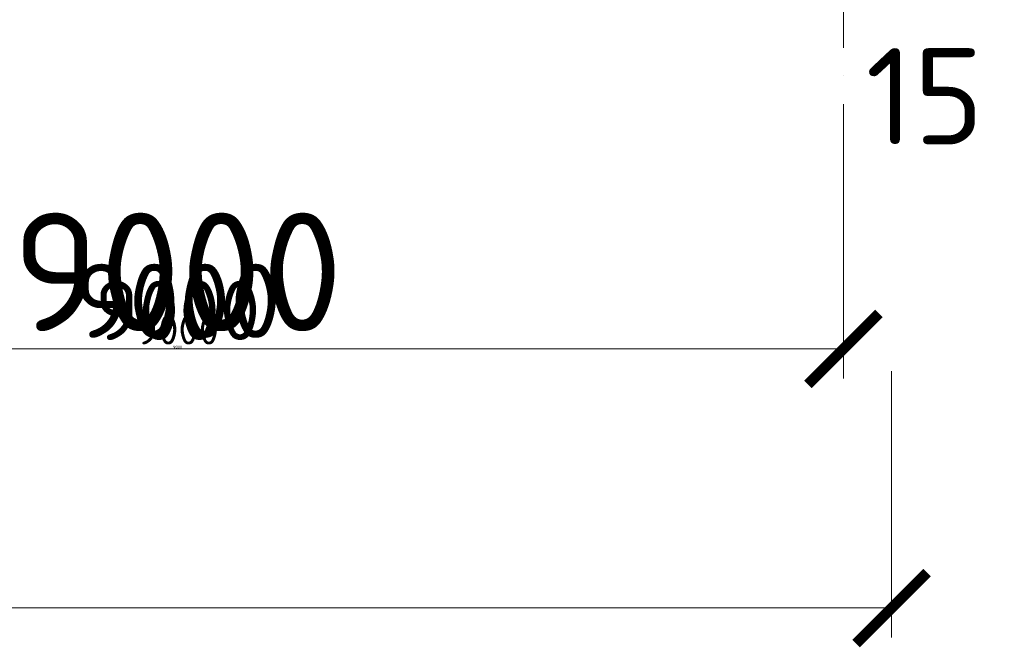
# Model space of a CAD drawing. Header units: millimetres. Extents: x -15830 to 4680139, y -28864 to 2281735.
# Tile 469 of 577: x 346911 to 353566, y 238793 to 243032. Entities that reach past the tile are written whole.
import ezdxf

# ---------------------------------------------------------------- set-up
doc = ezdxf.new("R2010")
doc.units = ezdxf.units.MM
doc.linetypes.add('CENTERX2', pattern=[101.6, 63.5, -12.7, 12.7, -12.7])
doc.linetypes.add('DASHDOT', pattern=[25.4, 12.7, -6.35, 0, -6.35])
for name, color, linetype, lineweight in [('A99_N_koty-200', 5, 'Continuous', 5), ('A99_N_koty-200 @ 1', 5, 'Continuous', 5), ('A99_N_koty-200 @ 10', 5, 'Continuous', 5), ('A99_N_koty-200 @ 100', 5, 'Continuous', 5), ('A99_N_koty-200 @ 200', 5, 'Continuous', 5), ('A99_N_koty-200 @ 250 (1)', 5, 'Continuous', 5), ('A99_N_koty-200 @ 250 (2)', 5, 'Continuous', 5), ('A99_N_koty-200 @ 400', 5, 'Continuous', 5), ('A99_N_txt-popis-200', 240, 'Continuous', 5), ('A99_S_osy', 1, 'CENTERX2', 5)]:
    doc.layers.add(name, color=color, linetype=linetype, lineweight=lineweight)
doc.styles.add('A99_kota', font='isocpeur.ttf', dxfattribs={"height": 2})
doc.styles.add('ad_popis 100', font='isocpeur.ttf', dxfattribs={"height": 200})
doc.dimstyles.new('A99_kota_200 new', dxfattribs={"dimscale": 200, "dimtxt": 2, "dimasz": 1.2, "dimexe": 0.5, "dimexo": 1.5, "dimgap": 0.3, "dimtad": 1, "dimdec": 0, "dimzin": 3, "dimdsep": 46, "dimtxsty": 'A99_kota', "dimblk": 'ARCHTICK', "dimcen": 2.5, "dimazin": 2, "dimtfac": 0.75, "dimtdec": 0, "dimtmove": 2, "dimatfit": 0, "dimfxl": 0, "dimtolj": 1, "dimtzin": 0, "dimlwd": 5, "dimlwe": 5, "dimarcsym": 0})

# ---------------------------------------------------------------- blocks, each defined once
blk = doc.blocks.new('_ArchTick')
at = {"color": 0, "linetype": 'ByBlock', "const_width": 0.15}
blk.add_lwpolyline([(-0.5, -0.5), (0.5, 0.5)], dxfattribs=at)
blk = doc.blocks.new('*D216')
at = {"layer": 'A99_N_koty-200', "color": 0, "linetype": 'Continuous', "lineweight": 5, "ltscale": 10, "transparency": 16777216}
for p, q in [((343479, 241208.3), (343479, 240758.3)), ((352479, 241208.3), (352479, 240758.3)), ((352479, 240808.3), (343479, 240808.3))]:
    blk.add_line(p, q, dxfattribs=at)
at = {"layer": 'Defpoints', "color": 0, "linetype": 'Continuous', "ltscale": 10, "transparency": 16777216}
for p in [(343479, 243683.3), (352479, 243683.3), (343479, 240808.3)]:
    blk.add_point(p, dxfattribs=at)
at = {"layer": 'A99_N_koty-200', "color": 0, "linetype": 'Continuous', "lineweight": 5, "ltscale": 10, "transparency": 16777216, "xscale": 120, "yscale": 120, "zscale": 120, "rotation": 180}
blk.add_blockref('_ArchTick', (343479, 240808.3), dxfattribs=at)
at = {"layer": 'A99_N_koty-200', "color": 0, "linetype": 'Continuous', "lineweight": 5, "ltscale": 10, "transparency": 16777216, "xscale": 120, "yscale": 120, "zscale": 120}
blk.add_blockref('_ArchTick', (352479, 240808.3), dxfattribs=at)
at = {"layer": 'A99_N_koty-200', "color": 0, "linetype": 'Continuous', "ltscale": 10, "transparency": 16777216, "insert": (347979, 240938.3), "char_height": 200, "attachment_point": 5, "style": 'A99_kota'}
blk.add_mtext('\\A1;9000', dxfattribs=at)
blk = doc.blocks.new('*D217')
at = {"layer": 'A99_N_koty-200', "color": 0, "linetype": 'Continuous', "lineweight": 5, "ltscale": 10, "transparency": 16777216}
for p, q in [((343479, 241608.3), (343479, 240708.3)), ((352479, 241608.3), (352479, 240708.3)), ((352479, 240808.3), (343479, 240808.3))]:
    blk.add_line(p, q, dxfattribs=at)
at = {"layer": 'Defpoints', "color": 0, "linetype": 'Continuous', "ltscale": 10, "transparency": 16777216}
for p in [(343479, 243683.3), (352479, 243683.3), (343479, 240808.3)]:
    blk.add_point(p, dxfattribs=at)
at = {"layer": 'A99_N_koty-200', "color": 0, "linetype": 'Continuous', "lineweight": 5, "ltscale": 10, "transparency": 16777216, "xscale": 240, "yscale": 240, "zscale": 240, "rotation": 180}
blk.add_blockref('_ArchTick', (343479, 240808.3), dxfattribs=at)
at = {"layer": 'A99_N_koty-200', "color": 0, "linetype": 'Continuous', "lineweight": 5, "ltscale": 10, "transparency": 16777216, "xscale": 240, "yscale": 240, "zscale": 240}
blk.add_blockref('_ArchTick', (352479, 240808.3), dxfattribs=at)
at = {"layer": 'A99_N_koty-200', "color": 0, "linetype": 'Continuous', "ltscale": 10, "transparency": 16777216, "insert": (347979, 241068.3), "char_height": 400, "attachment_point": 5, "style": 'A99_kota'}
blk.add_mtext('\\A1;9000', dxfattribs=at)
blk = doc.blocks.new('*D218')
at = {"layer": 'A99_N_koty-200', "color": 0, "linetype": 'Continuous', "lineweight": 5, "ltscale": 10, "transparency": 16777216}
for p, q in [((343479, 240812.3), (343479, 240807.8)), ((352479, 240808.3), (343479, 240808.3)), ((352479, 240812.3), (352479, 240807.8))]:
    blk.add_line(p, q, dxfattribs=at)
at = {"layer": 'Defpoints', "color": 0, "linetype": 'Continuous', "ltscale": 10, "transparency": 16777216}
for p in [(343479, 243683.3), (352479, 243683.3), (343479, 240808.3)]:
    blk.add_point(p, dxfattribs=at)
at = {"layer": 'A99_N_koty-200', "color": 0, "linetype": 'Continuous', "lineweight": 5, "ltscale": 10, "transparency": 16777216, "xscale": 1.2, "yscale": 1.2, "zscale": 1.2, "rotation": 180}
blk.add_blockref('_ArchTick', (343479, 240808.3), dxfattribs=at)
at = {"layer": 'A99_N_koty-200', "color": 0, "linetype": 'Continuous', "lineweight": 5, "ltscale": 10, "transparency": 16777216, "xscale": 1.2, "yscale": 1.2, "zscale": 1.2}
blk.add_blockref('_ArchTick', (352479, 240808.3), dxfattribs=at)
at = {"layer": 'A99_N_koty-200', "color": 0, "linetype": 'Continuous', "ltscale": 10, "transparency": 16777216, "insert": (347979, 240809.6), "char_height": 2, "attachment_point": 5, "style": 'A99_kota'}
blk.add_mtext('\\A1;9000', dxfattribs=at)
blk = doc.blocks.new('*D219')
at = {"layer": 'A99_N_koty-200', "color": 0, "linetype": 'Continuous', "lineweight": 5, "ltscale": 10, "transparency": 16777216}
for p, q in [((343479, 242408.3), (343479, 240608.3)), ((352479, 242408.3), (352479, 240608.3)), ((352479, 240808.3), (343479, 240808.3))]:
    blk.add_line(p, q, dxfattribs=at)
at = {"layer": 'Defpoints', "color": 0, "linetype": 'Continuous', "ltscale": 10, "transparency": 16777216}
for p in [(343479, 243683.3), (352479, 243683.3), (343479, 240808.3)]:
    blk.add_point(p, dxfattribs=at)
at = {"layer": 'A99_N_koty-200', "color": 0, "linetype": 'Continuous', "lineweight": 5, "ltscale": 10, "transparency": 16777216, "xscale": 480, "yscale": 480, "zscale": 480, "rotation": 180}
blk.add_blockref('_ArchTick', (343479, 240808.3), dxfattribs=at)
at = {"layer": 'A99_N_koty-200', "color": 0, "linetype": 'Continuous', "lineweight": 5, "ltscale": 10, "transparency": 16777216, "xscale": 480, "yscale": 480, "zscale": 480}
blk.add_blockref('_ArchTick', (352479, 240808.3), dxfattribs=at)
at = {"layer": 'A99_N_koty-200', "color": 0, "linetype": 'Continuous', "ltscale": 10, "transparency": 16777216, "insert": (347979, 241328.3), "char_height": 800, "attachment_point": 5, "style": 'A99_kota'}
blk.add_mtext('\\A1;9000', dxfattribs=at)
blk = doc.blocks.new('*D220')
at = {"layer": 'A99_N_koty-200', "color": 0, "linetype": 'Continuous', "lineweight": 5, "ltscale": 10, "transparency": 16777216}
for p, q in [((343479, 240848.3), (343479, 240803.3)), ((352479, 240808.3), (343479, 240808.3)), ((352479, 240848.3), (352479, 240803.3))]:
    blk.add_line(p, q, dxfattribs=at)
at = {"layer": 'Defpoints', "color": 0, "linetype": 'Continuous', "ltscale": 10, "transparency": 16777216}
for p in [(343479, 243683.3), (352479, 243683.3), (343479, 240808.3)]:
    blk.add_point(p, dxfattribs=at)
at = {"layer": 'A99_N_koty-200', "color": 0, "linetype": 'Continuous', "lineweight": 5, "ltscale": 10, "transparency": 16777216, "xscale": 12, "yscale": 12, "zscale": 12, "rotation": 180}
blk.add_blockref('_ArchTick', (343479, 240808.3), dxfattribs=at)
at = {"layer": 'A99_N_koty-200', "color": 0, "linetype": 'Continuous', "lineweight": 5, "ltscale": 10, "transparency": 16777216, "xscale": 12, "yscale": 12, "zscale": 12}
blk.add_blockref('_ArchTick', (352479, 240808.3), dxfattribs=at)
at = {"layer": 'A99_N_koty-200', "color": 0, "linetype": 'Continuous', "ltscale": 10, "transparency": 16777216, "insert": (347979, 240821.3), "char_height": 20, "attachment_point": 5, "style": 'A99_kota'}
blk.add_mtext('\\A1;9000', dxfattribs=at)
blk = doc.blocks.new('*D221')
at = {"layer": 'A99_N_koty-200', "color": 0, "linetype": 'Continuous', "lineweight": 5, "ltscale": 10, "transparency": 16777216}
for p, q in [((343479, 241808.3), (343479, 240683.3)), ((352479, 241808.3), (352479, 240683.3)), ((352479, 240808.3), (343479, 240808.3))]:
    blk.add_line(p, q, dxfattribs=at)
at = {"layer": 'Defpoints', "color": 0, "linetype": 'Continuous', "ltscale": 10, "transparency": 16777216}
for p in [(343479, 243683.3), (352479, 243683.3), (343479, 240808.3)]:
    blk.add_point(p, dxfattribs=at)
at = {"layer": 'A99_N_koty-200', "color": 0, "linetype": 'Continuous', "lineweight": 5, "ltscale": 10, "transparency": 16777216, "xscale": 300, "yscale": 300, "zscale": 300, "rotation": 180}
blk.add_blockref('_ArchTick', (343479, 240808.3), dxfattribs=at)
at = {"layer": 'A99_N_koty-200', "color": 0, "linetype": 'Continuous', "lineweight": 5, "ltscale": 10, "transparency": 16777216, "xscale": 300, "yscale": 300, "zscale": 300}
blk.add_blockref('_ArchTick', (352479, 240808.3), dxfattribs=at)
at = {"layer": 'A99_N_koty-200', "color": 0, "linetype": 'Continuous', "ltscale": 10, "transparency": 16777216, "insert": (347979, 241133.3), "char_height": 500, "attachment_point": 5, "style": 'A99_kota'}
blk.add_mtext('\\A1;9000', dxfattribs=at)
blk = doc.blocks.new('*D222')
at = {"layer": 'A99_N_koty-200', "color": 0, "linetype": 'Continuous', "lineweight": 5, "ltscale": 10, "transparency": 16777216}
for p, q in [((343479, 241808.3), (343479, 240683.3)), ((352479, 241808.3), (352479, 240683.3)), ((352479, 240808.3), (343479, 240808.3))]:
    blk.add_line(p, q, dxfattribs=at)
at = {"layer": 'Defpoints', "color": 0, "linetype": 'Continuous', "ltscale": 10, "transparency": 16777216}
for p in [(343479, 243683.3), (352479, 243683.3), (343479, 240808.3)]:
    blk.add_point(p, dxfattribs=at)
at = {"layer": 'A99_N_koty-200', "color": 0, "linetype": 'Continuous', "lineweight": 5, "ltscale": 10, "transparency": 16777216, "xscale": 300, "yscale": 300, "zscale": 300, "rotation": 180}
blk.add_blockref('_ArchTick', (343479, 240808.3), dxfattribs=at)
at = {"layer": 'A99_N_koty-200', "color": 0, "linetype": 'Continuous', "lineweight": 5, "ltscale": 10, "transparency": 16777216, "xscale": 300, "yscale": 300, "zscale": 300}
blk.add_blockref('_ArchTick', (352479, 240808.3), dxfattribs=at)
at = {"layer": 'A99_N_koty-200', "color": 0, "linetype": 'Continuous', "ltscale": 10, "transparency": 16777216, "insert": (347979, 241133.3), "char_height": 500, "attachment_point": 5, "style": 'A99_kota'}
blk.add_mtext('\\A1;9000', dxfattribs=at)
blk = doc.blocks.new('*D314')
at = {"layer": 'A99_N_koty-200', "color": 0, "linetype": 'Continuous', "lineweight": 5, "ltscale": 10, "transparency": 16777216}
for p, q in [((213329, 239458.3), (213329, 239008.3)), ((352804.5, 239458.3), (352804.5, 239008.3)), ((352804.5, 239058.3), (213329, 239058.3))]:
    blk.add_line(p, q, dxfattribs=at)
at = {"layer": 'Defpoints', "color": 0, "linetype": 'Continuous', "ltscale": 10, "transparency": 16777216}
for p in [(213329, 242988.3), (352804.5, 242988.3), (213329, 239058.3)]:
    blk.add_point(p, dxfattribs=at)
at = {"layer": 'A99_N_koty-200', "color": 0, "linetype": 'Continuous', "lineweight": 5, "ltscale": 10, "transparency": 16777216, "xscale": 120, "yscale": 120, "zscale": 120, "rotation": 180}
blk.add_blockref('_ArchTick', (213329, 239058.3), dxfattribs=at)
at = {"layer": 'A99_N_koty-200', "color": 0, "linetype": 'Continuous', "lineweight": 5, "ltscale": 10, "transparency": 16777216, "xscale": 120, "yscale": 120, "zscale": 120}
blk.add_blockref('_ArchTick', (352804.5, 239058.3), dxfattribs=at)
at = {"layer": 'A99_N_koty-200', "color": 0, "linetype": 'Continuous', "ltscale": 10, "transparency": 16777216, "insert": (283066.7, 239188.3), "char_height": 200, "attachment_point": 5, "style": 'A99_kota'}
blk.add_mtext('\\A1;139476', dxfattribs=at)
blk = doc.blocks.new('*D315')
at = {"layer": 'A99_N_koty-200', "color": 0, "linetype": 'Continuous', "lineweight": 5, "ltscale": 10, "transparency": 16777216}
for p, q in [((213329, 239858.3), (213329, 238958.3)), ((352804.5, 239858.3), (352804.5, 238958.3)), ((352804.5, 239058.3), (213329, 239058.3))]:
    blk.add_line(p, q, dxfattribs=at)
at = {"layer": 'Defpoints', "color": 0, "linetype": 'Continuous', "ltscale": 10, "transparency": 16777216}
for p in [(213329, 242988.3), (352804.5, 242988.3), (213329, 239058.3)]:
    blk.add_point(p, dxfattribs=at)
at = {"layer": 'A99_N_koty-200', "color": 0, "linetype": 'Continuous', "lineweight": 5, "ltscale": 10, "transparency": 16777216, "xscale": 240, "yscale": 240, "zscale": 240, "rotation": 180}
blk.add_blockref('_ArchTick', (213329, 239058.3), dxfattribs=at)
at = {"layer": 'A99_N_koty-200', "color": 0, "linetype": 'Continuous', "lineweight": 5, "ltscale": 10, "transparency": 16777216, "xscale": 240, "yscale": 240, "zscale": 240}
blk.add_blockref('_ArchTick', (352804.5, 239058.3), dxfattribs=at)
at = {"layer": 'A99_N_koty-200', "color": 0, "linetype": 'Continuous', "ltscale": 10, "transparency": 16777216, "insert": (283066.7, 239318.3), "char_height": 400, "attachment_point": 5, "style": 'A99_kota'}
blk.add_mtext('\\A1;139476', dxfattribs=at)
blk = doc.blocks.new('*D316')
at = {"layer": 'A99_N_koty-200', "color": 0, "linetype": 'Continuous', "lineweight": 5, "ltscale": 10, "transparency": 16777216}
for p, q in [((213329, 239062.3), (213329, 239057.8)), ((352804.5, 239058.3), (213329, 239058.3)), ((352804.5, 239062.3), (352804.5, 239057.8))]:
    blk.add_line(p, q, dxfattribs=at)
at = {"layer": 'Defpoints', "color": 0, "linetype": 'Continuous', "ltscale": 10, "transparency": 16777216}
for p in [(213329, 242988.3), (352804.5, 242988.3), (213329, 239058.3)]:
    blk.add_point(p, dxfattribs=at)
at = {"layer": 'A99_N_koty-200', "color": 0, "linetype": 'Continuous', "lineweight": 5, "ltscale": 10, "transparency": 16777216, "xscale": 1.2, "yscale": 1.2, "zscale": 1.2, "rotation": 180}
blk.add_blockref('_ArchTick', (213329, 239058.3), dxfattribs=at)
at = {"layer": 'A99_N_koty-200', "color": 0, "linetype": 'Continuous', "lineweight": 5, "ltscale": 10, "transparency": 16777216, "xscale": 1.2, "yscale": 1.2, "zscale": 1.2}
blk.add_blockref('_ArchTick', (352804.5, 239058.3), dxfattribs=at)
at = {"layer": 'A99_N_koty-200', "color": 0, "linetype": 'Continuous', "ltscale": 10, "transparency": 16777216, "insert": (283066.7, 239059.6), "char_height": 2, "attachment_point": 5, "style": 'A99_kota'}
blk.add_mtext('\\A1;139476', dxfattribs=at)
blk = doc.blocks.new('*D317')
at = {"layer": 'A99_N_koty-200', "color": 0, "linetype": 'Continuous', "lineweight": 5, "ltscale": 10, "transparency": 16777216}
for p, q in [((213329, 240658.3), (213329, 238858.3)), ((352804.5, 240658.3), (352804.5, 238858.3)), ((352804.5, 239058.3), (213329, 239058.3))]:
    blk.add_line(p, q, dxfattribs=at)
at = {"layer": 'Defpoints', "color": 0, "linetype": 'Continuous', "ltscale": 10, "transparency": 16777216}
for p in [(213329, 242988.3), (352804.5, 242988.3), (213329, 239058.3)]:
    blk.add_point(p, dxfattribs=at)
at = {"layer": 'A99_N_koty-200', "color": 0, "linetype": 'Continuous', "lineweight": 5, "ltscale": 10, "transparency": 16777216, "xscale": 480, "yscale": 480, "zscale": 480, "rotation": 180}
blk.add_blockref('_ArchTick', (213329, 239058.3), dxfattribs=at)
at = {"layer": 'A99_N_koty-200', "color": 0, "linetype": 'Continuous', "lineweight": 5, "ltscale": 10, "transparency": 16777216, "xscale": 480, "yscale": 480, "zscale": 480}
blk.add_blockref('_ArchTick', (352804.5, 239058.3), dxfattribs=at)
at = {"layer": 'A99_N_koty-200', "color": 0, "linetype": 'Continuous', "ltscale": 10, "transparency": 16777216, "insert": (283066.7, 239578.3), "char_height": 800, "attachment_point": 5, "style": 'A99_kota'}
blk.add_mtext('\\A1;139476', dxfattribs=at)
blk = doc.blocks.new('*D318')
at = {"layer": 'A99_N_koty-200', "color": 0, "linetype": 'Continuous', "lineweight": 5, "ltscale": 10, "transparency": 16777216}
for p, q in [((213329, 239098.3), (213329, 239053.3)), ((352804.5, 239058.3), (213329, 239058.3)), ((352804.5, 239098.3), (352804.5, 239053.3))]:
    blk.add_line(p, q, dxfattribs=at)
at = {"layer": 'Defpoints', "color": 0, "linetype": 'Continuous', "ltscale": 10, "transparency": 16777216}
for p in [(213329, 242988.3), (352804.5, 242988.3), (213329, 239058.3)]:
    blk.add_point(p, dxfattribs=at)
at = {"layer": 'A99_N_koty-200', "color": 0, "linetype": 'Continuous', "lineweight": 5, "ltscale": 10, "transparency": 16777216, "xscale": 12, "yscale": 12, "zscale": 12, "rotation": 180}
blk.add_blockref('_ArchTick', (213329, 239058.3), dxfattribs=at)
at = {"layer": 'A99_N_koty-200', "color": 0, "linetype": 'Continuous', "lineweight": 5, "ltscale": 10, "transparency": 16777216, "xscale": 12, "yscale": 12, "zscale": 12}
blk.add_blockref('_ArchTick', (352804.5, 239058.3), dxfattribs=at)
at = {"layer": 'A99_N_koty-200', "color": 0, "linetype": 'Continuous', "ltscale": 10, "transparency": 16777216, "insert": (283066.7, 239071.3), "char_height": 20, "attachment_point": 5, "style": 'A99_kota'}
blk.add_mtext('\\A1;139476', dxfattribs=at)
blk = doc.blocks.new('*D319')
at = {"layer": 'A99_N_koty-200', "color": 0, "linetype": 'Continuous', "lineweight": 5, "ltscale": 10, "transparency": 16777216}
for p, q in [((213329, 240058.3), (213329, 238933.3)), ((352804.5, 240058.3), (352804.5, 238933.3)), ((352804.5, 239058.3), (213329, 239058.3))]:
    blk.add_line(p, q, dxfattribs=at)
at = {"layer": 'Defpoints', "color": 0, "linetype": 'Continuous', "ltscale": 10, "transparency": 16777216}
for p in [(213329, 242988.3), (352804.5, 242988.3), (213329, 239058.3)]:
    blk.add_point(p, dxfattribs=at)
at = {"layer": 'A99_N_koty-200', "color": 0, "linetype": 'Continuous', "lineweight": 5, "ltscale": 10, "transparency": 16777216, "xscale": 300, "yscale": 300, "zscale": 300, "rotation": 180}
blk.add_blockref('_ArchTick', (213329, 239058.3), dxfattribs=at)
at = {"layer": 'A99_N_koty-200', "color": 0, "linetype": 'Continuous', "lineweight": 5, "ltscale": 10, "transparency": 16777216, "xscale": 300, "yscale": 300, "zscale": 300}
blk.add_blockref('_ArchTick', (352804.5, 239058.3), dxfattribs=at)
at = {"layer": 'A99_N_koty-200', "color": 0, "linetype": 'Continuous', "ltscale": 10, "transparency": 16777216, "insert": (283066.7, 239383.3), "char_height": 500, "attachment_point": 5, "style": 'A99_kota'}
blk.add_mtext('\\A1;139476', dxfattribs=at)
blk = doc.blocks.new('*D320')
at = {"layer": 'A99_N_koty-200', "color": 0, "linetype": 'Continuous', "lineweight": 5, "ltscale": 10, "transparency": 16777216}
for p, q in [((213329, 240058.3), (213329, 238933.3)), ((352804.5, 240058.3), (352804.5, 238933.3)), ((352804.5, 239058.3), (213329, 239058.3))]:
    blk.add_line(p, q, dxfattribs=at)
at = {"layer": 'Defpoints', "color": 0, "linetype": 'Continuous', "ltscale": 10, "transparency": 16777216}
for p in [(213329, 242988.3), (352804.5, 242988.3), (213329, 239058.3)]:
    blk.add_point(p, dxfattribs=at)
at = {"layer": 'A99_N_koty-200', "color": 0, "linetype": 'Continuous', "lineweight": 5, "ltscale": 10, "transparency": 16777216, "xscale": 300, "yscale": 300, "zscale": 300, "rotation": 180}
blk.add_blockref('_ArchTick', (213329, 239058.3), dxfattribs=at)
at = {"layer": 'A99_N_koty-200', "color": 0, "linetype": 'Continuous', "lineweight": 5, "ltscale": 10, "transparency": 16777216, "xscale": 300, "yscale": 300, "zscale": 300}
blk.add_blockref('_ArchTick', (352804.5, 239058.3), dxfattribs=at)
at = {"layer": 'A99_N_koty-200', "color": 0, "linetype": 'Continuous', "ltscale": 10, "transparency": 16777216, "insert": (283066.7, 239383.3), "char_height": 500, "attachment_point": 5, "style": 'A99_kota'}
blk.add_mtext('\\A1;139476', dxfattribs=at)
blk = doc.blocks.new('*U782')
at = {"layer": 'A99_N_koty-200 @ 1', "linetype": 'Continuous', "ltscale": 10}
dim = blk.add_linear_dim(base=(343479, 240808.3), p1=(352479, 243683.3), p2=(343479, 243683.3), angle=180, dimstyle='A99_kota_200 new', override={"dimscale": 1, "dimtix": 1, "dimtofl": 1, "dimtmove": 1, "dimatfit": 1}, dxfattribs=at)
dim.commit()
dim.dimension.update_dxf_attribs({"geometry": '*D218', "text_midpoint": (347979, 240809.6)})
at = {"layer": 'A99_N_koty-200 @ 10', "linetype": 'Continuous', "ltscale": 10}
dim = blk.add_linear_dim(base=(343479, 240808.3), p1=(352479, 243683.3), p2=(343479, 243683.3), angle=180, dimstyle='A99_kota_200 new', override={"dimscale": 10, "dimtix": 1, "dimtofl": 1, "dimtmove": 1, "dimatfit": 1}, dxfattribs=at)
dim.commit()
dim.dimension.update_dxf_attribs({"geometry": '*D220', "text_midpoint": (347979, 240821.3)})
at = {"layer": 'A99_N_koty-200 @ 100', "linetype": 'Continuous', "ltscale": 10}
dim = blk.add_linear_dim(base=(343479, 240808.3), p1=(352479, 243683.3), p2=(343479, 243683.3), angle=180, dimstyle='A99_kota_200 new', override={"dimscale": 100, "dimtix": 1, "dimtofl": 1, "dimtmove": 1, "dimatfit": 1}, dxfattribs=at)
dim.commit()
dim.dimension.update_dxf_attribs({"geometry": '*D216', "text_midpoint": (347979, 240938.3)})
at = {"layer": 'A99_N_koty-200 @ 200', "linetype": 'Continuous', "ltscale": 10}
dim = blk.add_linear_dim(base=(343479, 240808.3), p1=(352479, 243683.3), p2=(343479, 243683.3), angle=180, dimstyle='A99_kota_200 new', override={"dimscale": 200, "dimtix": 1, "dimtofl": 1, "dimtmove": 1, "dimatfit": 1}, dxfattribs=at)
dim.commit()
dim.dimension.update_dxf_attribs({"geometry": '*D217', "text_midpoint": (347979, 241068.3)})
at = {"layer": 'A99_N_koty-200 @ 250 (1)', "linetype": 'Continuous', "ltscale": 10}
dim = blk.add_linear_dim(base=(343479, 240808.3), p1=(352479, 243683.3), p2=(343479, 243683.3), angle=180, dimstyle='A99_kota_200 new', override={"dimscale": 250, "dimtix": 1, "dimtofl": 1, "dimtmove": 1, "dimatfit": 1}, dxfattribs=at)
dim.commit()
dim.dimension.update_dxf_attribs({"geometry": '*D221', "text_midpoint": (347979, 241133.3)})
at = {"layer": 'A99_N_koty-200 @ 250 (2)', "linetype": 'Continuous', "ltscale": 10}
dim = blk.add_linear_dim(base=(343479, 240808.3), p1=(352479, 243683.3), p2=(343479, 243683.3), angle=180, dimstyle='A99_kota_200 new', override={"dimscale": 250, "dimtix": 1, "dimtofl": 1, "dimtmove": 1, "dimatfit": 1}, dxfattribs=at)
dim.commit()
dim.dimension.update_dxf_attribs({"geometry": '*D222', "text_midpoint": (347979, 241133.3)})
at = {"layer": 'A99_N_koty-200 @ 400', "linetype": 'Continuous', "ltscale": 10}
dim = blk.add_linear_dim(base=(343479, 240808.3), p1=(352479, 243683.3), p2=(343479, 243683.3), angle=180, dimstyle='A99_kota_200 new', override={"dimscale": 400, "dimtix": 1, "dimtofl": 1, "dimtmove": 1, "dimatfit": 1}, dxfattribs=at)
dim.commit()
dim.dimension.update_dxf_attribs({"geometry": '*D219', "text_midpoint": (347979, 241328.3)})
blk = doc.blocks.new('*U796')
at = {"layer": 'A99_N_koty-200 @ 1', "linetype": 'Continuous', "ltscale": 10}
dim = blk.add_linear_dim(base=(213328.9503, 239058.2521), p1=(352804.496, 242988.2521), p2=(213328.9503, 242988.2521), angle=180, dimstyle='A99_kota_200 new', override={"dimscale": 1, "dimtix": 1, "dimtofl": 1, "dimtmove": 1, "dimatfit": 1}, dxfattribs=at)
dim.commit()
dim.dimension.update_dxf_attribs({"geometry": '*D316', "text_midpoint": (283066.7231, 239059.5521)})
at = {"layer": 'A99_N_koty-200 @ 10', "linetype": 'Continuous', "ltscale": 10}
dim = blk.add_linear_dim(base=(213328.9503, 239058.2521), p1=(352804.496, 242988.2521), p2=(213328.9503, 242988.2521), angle=180, dimstyle='A99_kota_200 new', override={"dimscale": 10, "dimtix": 1, "dimtofl": 1, "dimtmove": 1, "dimatfit": 1}, dxfattribs=at)
dim.commit()
dim.dimension.update_dxf_attribs({"geometry": '*D318', "text_midpoint": (283066.7231, 239071.2521)})
at = {"layer": 'A99_N_koty-200 @ 100', "linetype": 'Continuous', "ltscale": 10}
dim = blk.add_linear_dim(base=(213328.9503, 239058.2521), p1=(352804.496, 242988.2521), p2=(213328.9503, 242988.2521), angle=180, dimstyle='A99_kota_200 new', override={"dimscale": 100, "dimtix": 1, "dimtofl": 1, "dimtmove": 1, "dimatfit": 1}, dxfattribs=at)
dim.commit()
dim.dimension.update_dxf_attribs({"geometry": '*D314', "text_midpoint": (283066.7231, 239188.2521)})
at = {"layer": 'A99_N_koty-200 @ 200', "linetype": 'Continuous', "ltscale": 10}
dim = blk.add_linear_dim(base=(213328.9503, 239058.2521), p1=(352804.496, 242988.2521), p2=(213328.9503, 242988.2521), angle=180, dimstyle='A99_kota_200 new', override={"dimscale": 200, "dimtix": 1, "dimtofl": 1, "dimtmove": 1, "dimatfit": 1}, dxfattribs=at)
dim.commit()
dim.dimension.update_dxf_attribs({"geometry": '*D315', "text_midpoint": (283066.7231, 239318.2521)})
at = {"layer": 'A99_N_koty-200 @ 250 (1)', "linetype": 'Continuous', "ltscale": 10}
dim = blk.add_linear_dim(base=(213328.9503, 239058.2521), p1=(352804.496, 242988.2521), p2=(213328.9503, 242988.2521), angle=180, dimstyle='A99_kota_200 new', override={"dimscale": 250, "dimtix": 1, "dimtofl": 1, "dimtmove": 1, "dimatfit": 1}, dxfattribs=at)
dim.commit()
dim.dimension.update_dxf_attribs({"geometry": '*D319', "text_midpoint": (283066.7231, 239383.2521)})
at = {"layer": 'A99_N_koty-200 @ 250 (2)', "linetype": 'Continuous', "ltscale": 10}
dim = blk.add_linear_dim(base=(213328.9503, 239058.2521), p1=(352804.496, 242988.2521), p2=(213328.9503, 242988.2521), angle=180, dimstyle='A99_kota_200 new', override={"dimscale": 250, "dimtix": 1, "dimtofl": 1, "dimtmove": 1, "dimatfit": 1}, dxfattribs=at)
dim.commit()
dim.dimension.update_dxf_attribs({"geometry": '*D320', "text_midpoint": (283066.7231, 239383.2521)})
at = {"layer": 'A99_N_koty-200 @ 400', "linetype": 'Continuous', "ltscale": 10}
dim = blk.add_linear_dim(base=(213328.9503, 239058.2521), p1=(352804.496, 242988.2521), p2=(213328.9503, 242988.2521), angle=180, dimstyle='A99_kota_200 new', override={"dimscale": 400, "dimtix": 1, "dimtofl": 1, "dimtmove": 1, "dimatfit": 1}, dxfattribs=at)
dim.commit()
dim.dimension.update_dxf_attribs({"geometry": '*D317', "text_midpoint": (283066.7231, 239578.2521)})

msp = doc.modelspace()

# ---------------------------------------------------------------- linework, layer by layer
at = {"layer": 'A99_S_osy', "linetype": 'DASHDOT', "lineweight": 5, "ltscale": 30}
msp.add_lwpolyline([(352478.95, 344583.252), (352478.95, 241173.252)], dxfattribs=at)

# ---------------------------------------------------------------- block references
at = {"layer": 'A99_N_koty-200'}
for name in ['*U782', '*U796']:
    msp.add_blockref(name, (0, 0), dxfattribs=at)

# ---------------------------------------------------------------- texts
at = {"layer": 'A99_N_txt-popis-200', "color": 1, "lineweight": 0, "insert": (352628.95, 242839.99), "char_height": 650, "attachment_point": 1, "style": 'ad_popis 100'}
msp.add_mtext_dynamic_manual_height_columns('15', width=832.5, gutter_width=1000, heights=[0], dxfattribs=at)

doc.saveas('drawing.dxf')
